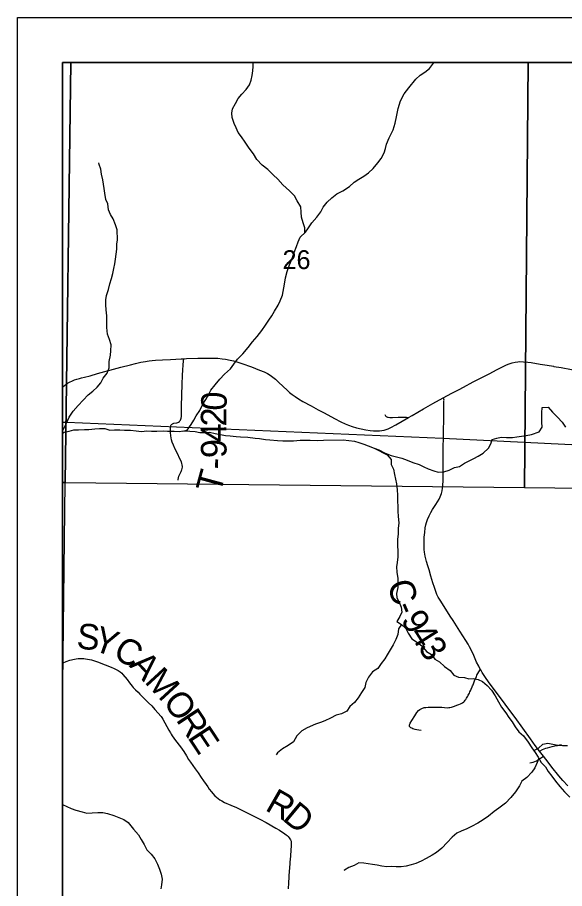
# Model space of a CAD drawing. Extents: x 0 to 34, y -8.9 to 22.
# Drawn here: x 23.617 to 24.831, y 12.069 to 14.004 of the extents above; entities that cross this region are included whole.
import ezdxf

# ---------------------------------------------------------------- set-up
doc = ezdxf.new("R2010")
doc.units = 0
for name, color, linetype in [('GM_X_Corporation', 7, 'Continuous'), ('GM_X_County_Road', 7, 'Continuous'), ('GM_X_County_Road_Text', 7, 'Continuous'), ('GM_X_Minor_River', 7, 'Continuous'), ('GM_X_Rail_Line', 7, 'Continuous'), ('GM_X_Section_Text', 7, 'Continuous'), ('GM_X_State_Route', 7, 'Continuous'), ('GM_X_Township_Road', 7, 'Continuous'), ('GM_X_Township_Road_Text', 7, 'Continuous'), ('SH_Data', 7, 'Continuous')]:
    doc.layers.add(name, color=color, linetype=linetype)

msp = doc.modelspace()

# ---------------------------------------------------------------- linework, layer by layer
at = {"layer": 'GM_X_Corporation'}
for points in [[(28.8143, 13.904), (23.7167, 13.904), (23.7167, 11.9654), (24.1849, 11.9621), (24.2054, 11.9625), (24.3163, 11.9608), (25.0773, 11.948), (25.1035, 11.9505), (25.7218, 11.9377), (25.7578, 11.9372), (26.2139, 11.9314), (27.1396, 11.9157), (27.9423, 11.8981), (28.2591, 11.8967), (28.3241, 11.8942), (28.4085, 11.8914), (28.4711, 11.8911), (28.692, 11.888), (28.7762, 11.8872), (28.7779, 11.9899), (28.7786, 12.0342), (28.7787, 12.0377), (28.8049, 13.053), (28.8122, 13.7561)], [(23.7352, 13.904), (23.7167, 13.904), (23.7167, 12.9709), (23.7225, 12.9708)], [(28.8143, 13.904), (23.7167, 13.904), (23.7167, 11.9654), (24.1849, 11.9621), (24.2054, 11.9625), (24.3163, 11.9608), (25.0773, 11.948), (25.1035, 11.9505), (25.7218, 11.9377), (25.7578, 11.9372), (26.2139, 11.9314), (27.1396, 11.9157), (27.9423, 11.8981), (28.2591, 11.8967), (28.3241, 11.8942), (28.4085, 11.8914), (28.4711, 11.8911), (28.692, 11.888), (28.7762, 11.8872), (28.7779, 11.9899), (28.7786, 12.0342), (28.7787, 12.0377), (28.8049, 13.053), (28.8122, 13.7561)], [(24.7502, 13.904), (23.7352, 13.904), (23.7225, 12.9708), (24.742, 12.96)], [(25.7664, 13.904), (24.7502, 13.904), (24.742, 12.96), (25.7517, 12.949)], [(23.7167, 12.9709), (23.7167, 12.4593), (23.7225, 12.9708)]]:
    msp.add_lwpolyline(points, close=True, dxfattribs=at)
at = {"layer": 'GM_X_County_Road'}
msp.add_line((24.7841, 12.3634), (24.7758, 12.3743), dxfattribs=at)
for points in [[(24.6447, 12.5551), (24.6406, 12.5627), (24.636, 12.5722), (24.6295, 12.5869), (24.6238, 12.5994), (24.6204, 12.6061), (24.6171, 12.6121), (24.6121, 12.62), (24.5988, 12.641), (24.5914, 12.6525), (24.5835, 12.6644), (24.5775, 12.6738), (24.5637, 12.6952), (24.5548, 12.7094), (24.5507, 12.7163), (24.5478, 12.7224), (24.5452, 12.7287), (24.5422, 12.7374), (24.5389, 12.7481), (24.5345, 12.763), (24.5304, 12.7767), (24.5273, 12.7861), (24.5248, 12.7951), (24.522, 12.8071), (24.5202, 12.8162), (24.5195, 12.8223), (24.5193, 12.8285), (24.5194, 12.839), (24.5197, 12.8495), (24.5206, 12.86), (24.5219, 12.8704), (24.5231, 12.8771), (24.5246, 12.8824), (24.527, 12.8887), (24.5305, 12.8966), (24.5344, 12.9043), (24.5381, 12.9107), (24.5455, 12.9222), (24.5525, 12.934), (24.5551, 12.939), (24.5568, 12.9431), (24.558, 12.9467), (24.5593, 12.9522), (24.5603, 12.9584), (24.5609, 12.964), (24.5613, 12.9752), (24.5614, 12.9908), (24.5615, 12.9976), (24.5618, 13.0119), (24.5618, 13.0274), (24.5619, 13.0355), (24.562, 13.0529), (24.5623, 13.0665), (24.5624, 13.0715), (24.5627, 13.0919), (24.5629, 13.105), (24.5632, 13.1292), (24.5634, 13.1417), (24.5634, 13.1473), (24.5635, 13.1523), (24.5636, 13.1541), (24.5634, 13.156), (24.5631, 13.157), (24.5623, 13.1581), (24.5617, 13.1589)], [(24.7758, 12.3743), (24.7661, 12.387), (24.7554, 12.4015), (24.7211, 12.4488), (24.7137, 12.4588), (24.6842, 12.4987), (24.6661, 12.5232), (24.6574, 12.5353), (24.6485, 12.5487), (24.645, 12.5545), (24.6447, 12.5551)], [(24.8385, 12.2971), (24.8276, 12.309), (24.8187, 12.3194), (24.8031, 12.3386), (24.7948, 12.3495), (24.7841, 12.3634)]]:
    msp.add_lwpolyline(points, dxfattribs=at)
at = {"layer": 'GM_X_Minor_River'}
for points in [[(23.983, 13.0852), (23.9935, 13.0874), (24.0021, 13.0997), (24.008, 13.1092), (24.0136, 13.1188), (24.0218, 13.131), (24.0285, 13.1451), (24.0345, 13.1551), (24.0404, 13.1654), (24.046, 13.1757), (24.0553, 13.188), (24.0658, 13.2002), (24.0763, 13.2114), (24.0898, 13.2233), (24.0972, 13.2336), (24.1055, 13.2451), (24.1171, 13.2566), (24.1287, 13.2708), (24.1384, 13.2831), (24.1489, 13.2953), (24.1593, 13.3084), (24.1671, 13.3202), (24.175, 13.3313), (24.1817, 13.3409), (24.1873, 13.3512), (24.1955, 13.3646), (24.1999, 13.3745), (24.2047, 13.3867), (24.2094, 13.4118), (24.2119, 13.4255), (24.2155, 13.44), (24.2203, 13.4544), (24.2262, 13.4685), (24.2306, 13.4819), (24.2358, 13.4952), (24.2395, 13.5059), (24.2439, 13.5162), (24.2559, 13.527), (24.263, 13.5369), (24.2701, 13.548), (24.2809, 13.5603), (24.2899, 13.5721), (24.2951, 13.5825), (24.3044, 13.594), (24.3142, 13.6032), (24.3254, 13.6124), (24.3386, 13.6187), (24.3537, 13.6283), (24.3642, 13.6383), (24.3743, 13.6449), (24.3852, 13.6511), (24.3957, 13.6589), (24.4066, 13.6685), (24.4163, 13.6811), (24.4242, 13.6907), (24.4305, 13.7033), (24.4334, 13.7128), (24.436, 13.7223), (24.4419, 13.7364), (24.4504, 13.7544), (24.4552, 13.7689), (24.4584, 13.7833), (24.462, 13.802), (24.4668, 13.8191), (24.4753, 13.834), (24.4858, 13.8478), (24.5011, 13.8666), (24.5109, 13.8758), (24.5207, 13.8824), (24.5315, 13.8905), (24.5401, 13.9023), (24.5411, 13.904)], [(24.2543, 13.5255), (24.2547, 13.5364), (24.2512, 13.5474), (24.2469, 13.5602), (24.2464, 13.5712), (24.2459, 13.583), (24.2378, 13.5965), (24.2316, 13.6074), (24.2202, 13.6191), (24.206, 13.6318), (24.1949, 13.6445), (24.1842, 13.6543), (24.1728, 13.6659), (24.1602, 13.6756), (24.148, 13.6887), (24.141, 13.7007), (24.1307, 13.7135), (24.1222, 13.7271), (24.1138, 13.7387), (24.1069, 13.7485), (24.1022, 13.7587), (24.0976, 13.7685), (24.0933, 13.7817), (24.0924, 13.7912), (24.0942, 13.8007), (24.1005, 13.8125), (24.1069, 13.8236), (24.1147, 13.8335), (24.1241, 13.8439), (24.1315, 13.8546), (24.1352, 13.8649), (24.1378, 13.8748), (24.1392, 13.8851), (24.1402, 13.8949), (24.1401, 13.904)], [(23.7167, 13.0849), (23.7199, 13.0908), (23.7254, 13.103), (23.7314, 13.116), (23.7407, 13.1294), (23.7511, 13.142), (23.774, 13.1655), (23.7838, 13.1739), (23.7939, 13.1828), (23.8021, 13.1927), (23.8073, 13.203), (23.8159, 13.2138), (23.8203, 13.226), (23.8206, 13.24), (23.8231, 13.2537), (23.8241, 13.2636), (23.8244, 13.2765), (23.8208, 13.2886), (23.8169, 13.3003), (23.8149, 13.315), (23.8151, 13.3306), (23.815, 13.3412), (23.8137, 13.3545), (23.8132, 13.3659), (23.8128, 13.3765), (23.8142, 13.386), (23.8186, 13.3993), (23.8219, 13.4122), (23.8251, 13.424), (23.8284, 13.4351), (23.831, 13.4465), (23.8328, 13.4568), (23.8342, 13.467), (23.8356, 13.4784), (23.8374, 13.4894), (23.8376, 13.5001), (23.8387, 13.5103), (23.8377, 13.5323), (23.8342, 13.5436), (23.8291, 13.5568), (23.8233, 13.5666), (23.8191, 13.5768), (23.8171, 13.5897), (23.8132, 13.5999), (23.8104, 13.6135), (23.8092, 13.6237), (23.8075, 13.6336), (23.8063, 13.6434), (23.8035, 13.6555), (23.8019, 13.6669), (23.7984, 13.6771), (23.7976, 13.6812)], [(24.4087, 13.0471), (24.4185, 13.0438), (24.433, 13.0364), (24.4459, 13.0309), (24.4581, 13.0277), (24.4702, 13.0248), (24.482, 13.0208), (24.4945, 13.0152), (24.5082, 13.0108), (24.5188, 13.0057), (24.5287, 13.0016), (24.5412, 12.9969), (24.5507, 12.9939), (24.5628, 12.9949), (24.5753, 12.998), (24.5869, 13.0046), (24.5979, 13.0063), (24.6092, 13.0137), (24.6193, 13.0191), (24.6299, 13.0242), (24.6397, 13.0296), (24.6502, 13.0362), (24.6622, 13.047), (24.6678, 13.0565), (24.6703, 13.0664), (24.6805, 13.0696), (24.6903, 13.072), (24.7021, 13.071), (24.7157, 13.0712), (24.7255, 13.0721), (24.7459, 13.0753), (24.7576, 13.0778), (24.775, 13.0837), (24.7817, 13.094), (24.7805, 13.105), (24.7803, 13.1164), (24.781, 13.1259), (24.7816, 13.1373), (24.7945, 13.1386), (24.8041, 13.1269), (24.8151, 13.1164), (24.8255, 13.1048), (24.8335, 13.0939)], [(23.7167, 13.0805), (23.7203, 13.0825), (23.7313, 13.0849), (23.7422, 13.0881), (23.7521, 13.0878), (23.7653, 13.0887), (23.7755, 13.0889), (23.7888, 13.0902), (23.7986, 13.0907), (23.8103, 13.0908), (23.8221, 13.0872), (23.8319, 13.088), (23.844, 13.0882), (23.8543, 13.0872), (23.8675, 13.087), (23.8804, 13.0856), (23.8921, 13.0846), (23.9038, 13.0855), (23.9144, 13.0849), (23.9258, 13.0847), (23.9398, 13.0856), (23.9496, 13.0853), (23.9648, 13.0848), (23.9754, 13.0845), (23.9852, 13.0854), (23.9992, 13.0852), (24.0109, 13.0846), (24.0212, 13.0817), (24.0318, 13.0822), (24.0427, 13.0831), (24.0556, 13.0798), (24.0674, 13.0777), (24.0784, 13.0756), (24.0886, 13.0746), (24.1019, 13.0728), (24.1121, 13.0722), (24.1284, 13.0713), (24.1443, 13.0696), (24.1542, 13.0686), (24.1674, 13.0665), (24.1769, 13.0654), (24.1939, 13.0645), (24.2057, 13.0635), (24.2295, 13.0638), (24.2439, 13.0651), (24.2545, 13.0653), (24.2666, 13.0651), (24.2821, 13.0645), (24.2957, 13.065), (24.3396, 13.0656), (24.3521, 13.0639), (24.3646, 13.0629), (24.3745, 13.06), (24.3859, 13.0563), (24.3954, 13.0523), (24.4087, 13.0471)], [(24.4087, 13.0471), (24.4376, 13.0323), (24.4464, 13.0218), (24.4465, 13.0108), (24.4515, 13.0006), (24.4539, 12.9889), (24.4559, 12.9783), (24.4583, 12.9681), (24.4595, 12.9548), (24.4604, 12.9431), (24.4605, 12.9302), (24.4611, 12.9169), (24.4608, 12.9071), (24.4617, 12.8953), (24.4633, 12.8813), (24.4619, 12.8691), (24.4617, 12.857), (24.4606, 12.8445), (24.4604, 12.8316), (24.4609, 12.8179), (24.4607, 12.8058), (24.4593, 12.7932), (24.4582, 12.7833), (24.4587, 12.7716), (24.4611, 12.758), (24.4609, 12.7477), (24.461, 12.7375), (24.4584, 12.7245), (24.4589, 12.7151), (24.4643, 12.7049), (24.4686, 12.6943), (24.4702, 12.6826), (24.4658, 12.673), (24.4591, 12.6623), (24.469, 12.6556), (24.4785, 12.647), (24.4843, 12.6365), (24.492, 12.6237), (24.5027, 12.617), (24.5145, 12.608), (24.5245, 12.5953), (24.5355, 12.5889), (24.5432, 12.5788), (24.5538, 12.5729), (24.5649, 12.5624), (24.5771, 12.5534), (24.5855, 12.5429), (24.5954, 12.5385), (24.6087, 12.5375), (24.6185, 12.535), (24.6287, 12.5359), (24.6394, 12.533), (24.6492, 12.5289), (24.6596, 12.5203), (24.6691, 12.5098), (24.6768, 12.497), (24.6845, 12.4835), (24.6911, 12.4722), (24.701, 12.459), (24.7072, 12.4492), (24.7149, 12.4395), (24.7218, 12.4282), (24.7298, 12.4173), (24.7398, 12.4079), (24.7505, 12.3944), (24.7586, 12.3816), (24.7659, 12.3714), (24.7728, 12.3609), (24.7793, 12.3492), (24.7885, 12.3395), (24.7947, 12.3289), (24.8031, 12.3188), (24.8108, 12.3075), (24.8204, 12.2955), (24.8311, 12.2838), (24.8426, 12.2722)], [(24.4692, 12.6554), (24.4626, 12.6457), (24.4613, 12.6335), (24.4568, 12.6221), (24.4505, 12.6102), (24.4438, 12.5992), (24.4375, 12.5885), (24.4319, 12.5789), (24.4244, 12.5689), (24.4166, 12.5578), (24.4046, 12.5501), (24.396, 12.5386), (24.3901, 12.5264), (24.3875, 12.5157), (24.3801, 12.5046), (24.373, 12.4928), (24.3648, 12.4824), (24.3546, 12.4732), (24.3476, 12.4629), (24.3359, 12.4574), (24.3242, 12.4539), (24.3118, 12.4472), (24.2993, 12.4414), (24.2895, 12.4375), (24.2786, 12.4343), (24.2601, 12.4261), (24.2481, 12.4191), (24.2372, 12.408), (24.2298, 12.3946), (24.2174, 12.3865), (24.2053, 12.3795), (24.1941, 12.3703), (24.1907, 12.366)], [(24.7631, 12.3753), (24.773, 12.3806), (24.7827, 12.3898), (24.7937, 12.3923), (24.805, 12.3894), (24.816, 12.3872), (24.8266, 12.387), (24.8376, 12.3868)], [(24.7739, 12.3589), (24.7703, 12.3487), (24.7651, 12.3369), (24.7584, 12.3273), (24.7471, 12.3154), (24.7362, 12.3073), (24.7314, 12.2974), (24.7221, 12.284), (24.7116, 12.2709), (24.6997, 12.2586), (24.6854, 12.2475), (24.6752, 12.2401), (24.6621, 12.2297), (24.6508, 12.2216), (24.6384, 12.2139), (24.6249, 12.2068), (24.614, 12.2018), (24.6019, 12.1967), (24.5917, 12.192), (24.5816, 12.1835), (24.5707, 12.1716), (24.5584, 12.1586), (24.5471, 12.149), (24.537, 12.1435), (24.5242, 12.1358), (24.5125, 12.1295), (24.5008, 12.1245), (24.4906, 12.1217), (24.4793, 12.1189), (24.4684, 12.1176), (24.4574, 12.1175), (24.4472, 12.1177), (24.4366, 12.1176), (24.4252, 12.119), (24.415, 12.1207), (24.4051, 12.1221), (24.3953, 12.1239), (24.3854, 12.1253), (24.3748, 12.1259), (24.3639, 12.1205), (24.3526, 12.1158), (24.3424, 12.1096), (24.3413, 12.1092)], [(23.7167, 12.2554), (23.7363, 12.2466), (23.7466, 12.2433), (23.7606, 12.2396), (23.7705, 12.2367), (23.7829, 12.2369), (23.795, 12.2378), (23.8064, 12.2376), (23.8166, 12.2358), (23.8303, 12.231), (23.8531, 12.2222), (23.8626, 12.2159), (23.8745, 12.2012), (23.8852, 12.1881), (23.891, 12.1779), (23.8976, 12.1666), (23.9037, 12.1553), (23.9133, 12.1452), (23.9214, 12.1347), (23.9275, 12.1233), (23.9318, 12.1124), (23.9357, 12.1007), (23.9377, 12.0897), (23.9363, 12.0775), (23.9349, 12.068)]]:
    msp.add_lwpolyline(points, dxfattribs=at)
at = {"layer": 'GM_X_Rail_Line'}
msp.add_lwpolyline([(23.7167, 13.1053), (23.7261, 13.1053), (24.5612, 13.0696), (25.0877, 13.0434), (25.1626, 13.0359), (25.2093, 13.0247), (25.2451, 13.0069), (25.2742, 12.991), (25.3139, 12.9634), (25.3815, 12.9092), (25.4453, 12.8521), (25.482, 12.8255), (25.5227, 12.8027), (25.5703, 12.7886), (25.6374, 12.7831), (25.7533, 12.7762), (26.268, 12.7393), (26.7653, 12.7104), (26.8928, 12.7005), (26.9639, 12.6979)], dxfattribs=at)
at = {"layer": 'GM_X_State_Route'}
for points in [[(23.7167, 13.1825), (23.7184, 13.1841), (23.7215, 13.1867), (23.7245, 13.1892), (23.7277, 13.1913), (23.7307, 13.1932), (23.7339, 13.1948), (23.7373, 13.1964), (23.7402, 13.1977), (23.7437, 13.1989), (23.7484, 13.2004), (23.7542, 13.2021), (23.7587, 13.2033), (23.7657, 13.2051), (23.7779, 13.2082), (23.7944, 13.2127), (23.8465, 13.227), (23.8674, 13.2326), (23.8785, 13.2355), (23.8849, 13.237), (23.8909, 13.2383), (23.8957, 13.2392), (23.9006, 13.24), (23.9047, 13.2406), (23.9092, 13.2411), (23.916, 13.2418), (23.9234, 13.2425), (23.9383, 13.2435), (23.9562, 13.2445), (23.98, 13.2457), (23.9857, 13.246), (23.9919, 13.2463), (24.017, 13.2471), (24.04, 13.2474), (24.0505, 13.2473), (24.0616, 13.2468), (24.0709, 13.246), (24.0782, 13.2449), (24.0885, 13.243), (24.0964, 13.2412), (24.1035, 13.2392), (24.1147, 13.2355), (24.1363, 13.2277), (24.1543, 13.2208), (24.1646, 13.2166), (24.1717, 13.213), (24.178, 13.2092), (24.1835, 13.2052), (24.1893, 13.2006), (24.1957, 13.1948), (24.2072, 13.1835), (24.2143, 13.1765), (24.2204, 13.1711), (24.2262, 13.1664), (24.2328, 13.1617), (24.2407, 13.1566), (24.2504, 13.151), (24.2684, 13.1412), (24.2842, 13.1327), (24.2973, 13.1255), (24.3208, 13.1128), (24.3346, 13.1056), (24.3442, 13.1011), (24.3517, 13.098), (24.3594, 13.0953), (24.369, 13.0926), (24.3793, 13.0901), (24.3897, 13.0881), (24.3995, 13.0865), (24.407, 13.0857), (24.4139, 13.0854), (24.4202, 13.0856), (24.4258, 13.0862), (24.4307, 13.0873), (24.435, 13.0886), (24.4397, 13.0904), (24.4454, 13.093), (24.4569, 13.0992), (24.4846, 13.1151), (24.493, 13.1199), (24.5183, 13.1344), (24.5388, 13.1461), (24.5617, 13.1589), (24.5713, 13.1643), (24.5812, 13.1696), (24.5972, 13.1777), (24.6071, 13.1829), (24.6285, 13.1943), (24.6638, 13.2126), (24.6814, 13.2218), (24.6963, 13.2295), (24.7024, 13.2324), (24.7082, 13.2346), (24.7146, 13.2366), (24.7218, 13.2383), (24.7273, 13.2392), (24.7315, 13.2394), (24.7401, 13.239), (24.7494, 13.2382), (24.7573, 13.2372), (24.7773, 13.2339), (24.7924, 13.2314), (24.8062, 13.2291)], [(24.8062, 13.2291), (24.8071, 13.2289), (24.8237, 13.2262), (24.8464, 13.2223), (24.8573, 13.2201), (24.8706, 13.2169), (24.8825, 13.2136), (24.8902, 13.2112), (24.903, 13.2066), (24.9221, 13.1991), (24.9521, 13.1873), (24.9654, 13.1821), (24.978, 13.177), (24.9899, 13.172), (24.9913, 13.1714)]]:
    msp.add_lwpolyline(points, dxfattribs=at)
at = {"layer": 'GM_X_Township_Road'}
for points in [[(23.9733, 12.9758), (23.9734, 12.9777), (23.9739, 12.9814), (23.9749, 12.9849), (23.9763, 12.9883), (23.9799, 12.9953), (23.981, 12.9975), (23.9817, 12.9992), (23.9826, 13.0021), (23.983, 13.0052), (23.983, 13.0064), (23.9826, 13.01), (23.9818, 13.0131), (23.9806, 13.0166), (23.9781, 13.0223), (23.971, 13.0368), (23.9669, 13.0452), (23.963, 13.0537), (23.9603, 13.0607), (23.9588, 13.0654), (23.9576, 13.0702), (23.9571, 13.0746), (23.9566, 13.082), (23.9565, 13.0907), (23.9567, 13.0938), (23.9571, 13.0972), (23.9578, 13.0987), (23.9588, 13.0998), (23.9599, 13.1008), (23.9611, 13.1015), (23.9639, 13.1024), (23.9702, 13.1033), (23.9725, 13.104), (23.9742, 13.1048), (23.9762, 13.1063), (23.9774, 13.1077), (23.9784, 13.1093), (23.9795, 13.1115), (23.9801, 13.1139), (23.9807, 13.1176), (23.9811, 13.1245), (23.9812, 13.1394), (23.9816, 13.1655), (23.9822, 13.1885), (23.983, 13.209), (23.9836, 13.2202), (23.9846, 13.2325), (23.9852, 13.2404), (23.9857, 13.246)], [(24.4323, 13.1217), (24.434, 13.1191), (24.4353, 13.1177), (24.4368, 13.1167), (24.438, 13.1163), (24.4398, 13.1158), (24.4434, 13.1155), (24.449, 13.1154), (24.4614, 13.116), (24.4713, 13.1163), (24.4766, 13.1161), (24.4801, 13.1158), (24.4839, 13.1152), (24.4846, 13.1151)], [(23.7167, 12.5699), (23.7185, 12.5707), (23.7248, 12.5736), (23.7332, 12.5764), (23.743, 12.5788), (23.7467, 12.5795), (23.7514, 12.5801), (23.7599, 12.5803), (23.7641, 12.5801), (23.7681, 12.5796), (23.7814, 12.5768), (23.7943, 12.5724), (23.8117, 12.5656), (23.8244, 12.5607), (23.8311, 12.5578), (23.8355, 12.5558), (23.84, 12.5534), (23.845, 12.5502), (23.8485, 12.5471), (23.8508, 12.5447), (23.8599, 12.533), (23.8653, 12.5259), (23.8681, 12.5222), (23.8713, 12.5184), (23.8737, 12.5157), (23.8789, 12.5104), (23.8844, 12.5049), (23.8884, 12.5009), (23.8936, 12.4953), (23.9074, 12.4818), (23.915, 12.4747), (23.922, 12.4668), (23.9294, 12.4587), (23.9349, 12.4522), (23.9356, 12.4512), (23.9373, 12.4489), (23.9397, 12.4449), (23.9527, 12.4207), (23.9564, 12.4146), (23.9581, 12.412), (23.9604, 12.4083), (23.9675, 12.3981), (23.9786, 12.3837), (23.9857, 12.3733), (23.9917, 12.364), (23.9967, 12.356), (24.0006, 12.35), (24.0112, 12.3348), (24.0175, 12.3259), (24.0245, 12.3159), (24.0297, 12.3085), (24.0356, 12.2998), (24.0391, 12.2946), (24.0426, 12.2896), (24.0472, 12.2835), (24.0501, 12.2801), (24.0551, 12.2749), (24.0621, 12.2689), (24.066, 12.266), (24.0703, 12.2635), (24.0766, 12.2605), (24.0907, 12.2541), (24.1026, 12.2489), (24.1266, 12.2375), (24.1546, 12.223), (24.1686, 12.2158), (24.1904, 12.2033), (24.1984, 12.1988), (24.2099, 12.1909), (24.2132, 12.1886), (24.2156, 12.1866), (24.2179, 12.1844), (24.22, 12.1819), (24.2215, 12.1793), (24.2227, 12.177), (24.2239, 12.1742), (24.2244, 12.1718), (24.2244, 12.1694), (24.2242, 12.165), (24.2234, 12.1526), (24.222, 12.1328), (24.2216, 12.1291), (24.2212, 12.1248), (24.2193, 12.0975), (24.2182, 12.0789), (24.2179, 12.0715), (24.2178, 12.0684)], [(24.5129, 12.4204), (24.508, 12.421), (24.503, 12.4217), (24.4992, 12.4225), (24.4946, 12.424), (24.492, 12.4252), (24.49, 12.4263), (24.4884, 12.4276), (24.4876, 12.4283), (24.4872, 12.4291), (24.4869, 12.4302), (24.4869, 12.4313), (24.4871, 12.4326), (24.4877, 12.4345), (24.4886, 12.4367), (24.4919, 12.4423), (24.4986, 12.4528), (24.5034, 12.4601), (24.5069, 12.4642), (24.5102, 12.467), (24.5126, 12.4684), (24.5156, 12.4698), (24.5178, 12.4706), (24.5197, 12.471), (24.5234, 12.4715), (24.5287, 12.472), (24.5339, 12.4722), (24.5481, 12.4722), (24.5541, 12.4719), (24.5586, 12.4716), (24.5644, 12.471), (24.5708, 12.4707), (24.5744, 12.4708), (24.5764, 12.471), (24.5799, 12.4719), (24.5867, 12.4743), (24.5917, 12.476), (24.5963, 12.4777), (24.6003, 12.4795), (24.6046, 12.4818), (24.6075, 12.4838), (24.6092, 12.4854), (24.6108, 12.4872), (24.6119, 12.4886), (24.6138, 12.4917), (24.6148, 12.4938), (24.6163, 12.4964), (24.6173, 12.4984), (24.6187, 12.5009), (24.6199, 12.5033), (24.6211, 12.506), (24.6228, 12.5097), (24.6238, 12.5118), (24.6259, 12.5169), (24.627, 12.5195), (24.6279, 12.5216), (24.6287, 12.5236), (24.6305, 12.5281), (24.6323, 12.5325), (24.6331, 12.5345), (24.634, 12.5365), (24.6353, 12.5397), (24.6366, 12.5428), (24.6386, 12.5466), (24.6408, 12.5505), (24.6426, 12.5529), (24.644, 12.5545), (24.6447, 12.5551)], [(24.7758, 12.3743), (24.7773, 12.3751), (24.7821, 12.3776), (24.7861, 12.3794), (24.7898, 12.3807), (24.7935, 12.3818), (24.8036, 12.3843), (24.8096, 12.3858), (24.8151, 12.387), (24.8204, 12.388), (24.8246, 12.3887)], [(24.754, 12.3483), (24.7578, 12.3488), (24.7614, 12.3496), (24.7649, 12.3509), (24.7688, 12.3529), (24.7736, 12.3559), (24.7797, 12.3602), (24.7841, 12.3634)]]:
    msp.add_lwpolyline(points, dxfattribs=at)
at = {"layer": 'SH_Data'}
for points in [[(23.6167, 14.004), (30.6167, 14.004), (30.6167, 7.004), (23.6167, 7.004)], [(23.7167, 13.904), (30.5167, 13.904), (30.5167, 7.104), (23.7167, 7.104)]]:
    msp.add_lwpolyline(points, close=True, dxfattribs=at)

# ---------------------------------------------------------------- texts
at = {"layer": 'GM_X_County_Road_Text'}
for s, rotation, p in [('C', 287.1512, (24.437, 12.746)), ('-', 293.2812, (24.4531, 12.6952)), ('9', 301.3657, (24.4663, 12.6659)), ('4', 302.5294, (24.4852, 12.635)), ('3', 302.7752, (24.5042, 12.6053))]:
    msp.add_text(s, height=0.0568, rotation=rotation, dxfattribs=at).set_placement(p)
at = {"layer": 'GM_X_Section_Text'}
msp.add_text('26', height=0.04186, rotation=0, dxfattribs=at).set_placement((24.205, 13.445))
at = {"layer": 'GM_X_Township_Road_Text'}
for s, rotation, p in [('0', 88.1054, (24.0806, 13.1298)), ('2', 89.5889, (24.0804, 13.0952)), ('4', 90.5766, (24.0807, 13.0605)), ('9', 90.5299, (24.081, 13.0254)), ('-', 87.994, (24.0802, 12.9994)), ('T', 74.8411, (24.0669, 12.9443)), ('S', 354.9045, (23.7466, 12.6023)), ('Y', 340.7875, (23.7812, 12.5997)), ('C', 329.9332, (23.8258, 12.5844)), ('A', 313.2662, (23.8628, 12.5638)), ('M', 312.6268, (23.897, 12.5275)), ('O', 306.8378, (23.9378, 12.4833)), ('R', 303.3675, (23.9672, 12.444)), ('E', 303.3406, (23.9929, 12.405)), ('R', 330.2653, (24.1642, 12.2442)), ('D', 320.2672, (24.2026, 12.2225))]:
    msp.add_text(s, height=0.0568, rotation=rotation, dxfattribs=at).set_placement(p)

doc.saveas('drawing.dxf')
